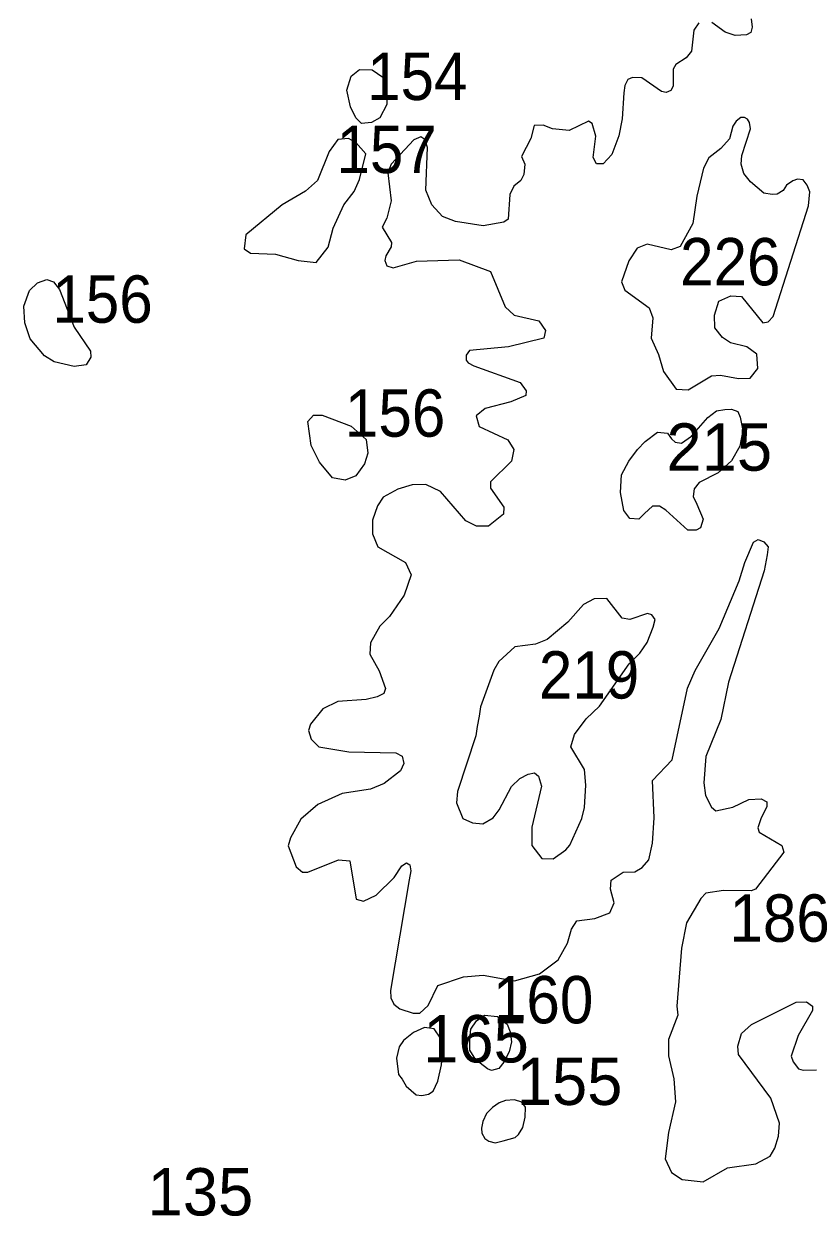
# Model space of a CAD drawing. Extents: x 499.9 to 555.3, y 9281.5 to 9336.8.
# Drawn here: x 530.284 to 532.96, y 9314.019 to 9318.048 of the extents above; entities that cross this region are included whole.
import ezdxf

# ---------------------------------------------------------------- set-up
doc = ezdxf.new("R2010")
doc.units = 0
doc.header["$LTSCALE"] = 0.064
doc.layers.add('2', color=7, linetype='Continuous', lineweight=13)
doc.layers.add('21', color=7, linetype='Continuous')

msp = doc.modelspace()

# ---------------------------------------------------------------- linework, layer by layer
at = {"layer": '2'}
for points in [[(532.7405, 9318.0652), (532.744, 9318.0366), (532.7386, 9318.0189), (532.7249, 9318.0107), (532.6861, 9318.0093), (532.6529, 9318.0205), (532.6071, 9318.0531)], [(532.5639, 9318.0521), (532.5471, 9318.0269), (532.5384, 9317.9563), (532.5207, 9317.9338), (532.4863, 9317.9108), (532.4763, 9317.8946), (532.4763, 9317.8375), (532.4689, 9317.8231), (532.4529, 9317.8166)], [(532.4529, 9317.8166), (532.4374, 9317.8195), (532.3706, 9317.8658), (532.3398, 9317.8672), (532.3242, 9317.8606), (532.3134, 9317.8396)], [(532.3134, 9317.8396), (532.31, 9317.8147), (532.3048, 9317.7272), (532.2936, 9317.67), (532.2697, 9317.6063), (532.2401, 9317.5749), (532.2176, 9317.5749), (532.2068, 9317.5964), (532.2155, 9317.6692), (532.2028, 9317.711), (532.1913, 9317.7199), (532.1258, 9317.6875), (532.0692, 9317.6932), (532.0374, 9317.7063), (532.0076, 9317.7045), (531.9958, 9317.6604), (531.9647, 9317.6005), (531.9754, 9317.5746), (531.9721, 9317.5395), (531.9617, 9317.5188), (531.9389, 9317.4992), (531.9246, 9317.4714), (531.9193, 9317.3877), (531.9044, 9317.3776), (531.8351, 9317.3657), (531.7412, 9317.3806), (531.6971, 9317.3977), (531.6612, 9317.4369), (531.6419, 9317.4862), (531.6475, 9317.6307), (531.6375, 9317.6578), (531.6249, 9317.6668), (531.6012, 9317.6563), (531.5237, 9317.5735), (531.513, 9317.5451), (531.5246, 9317.4497), (531.5096, 9317.3911), (531.494, 9317.3614), (531.5249, 9317.3089), (531.5247, 9317.2944), (531.506, 9317.2639), (531.503, 9317.248), (531.5099, 9317.2305), (531.5306, 9317.2232), (531.6102, 9317.2463), (531.7541, 9317.2512), (531.8598, 9317.2119), (531.9094, 9317.0914), (531.9397, 9317.0635), (532.0229, 9317.0441), (532.0459, 9317.0125), (532.0402, 9316.9859), (531.9205, 9316.957), (531.7885, 9316.9441), (531.7781, 9316.9285), (531.7774, 9316.9114), (531.7842, 9316.903), (531.8037, 9316.8925), (531.9597, 9316.8363), (531.98, 9316.8082), (531.9789, 9316.7926), (531.9285, 9316.7705), (531.8419, 9316.7488), (531.8115, 9316.7236), (531.8217, 9316.6876), (531.9178, 9316.643), (531.9383, 9316.6098), (531.9312, 9316.5702), (531.8594, 9316.5009), (531.8599, 9316.4788), (531.9049, 9316.4147), (531.9037, 9316.3911), (531.8532, 9316.351), (531.813, 9316.3512), (531.7759, 9316.3688), (531.6904, 9316.468), (531.6409, 9316.492), (531.595, 9316.4904), (531.5466, 9316.4758), (531.4976, 9316.4483), (531.4777, 9316.4195), (531.4615, 9316.3712), (531.4614, 9316.3253), (531.479, 9316.2806), (531.5724, 9316.2278), (531.5915, 9316.1865), (531.5681, 9316.1178), (531.5191, 9316.0456), (531.4856, 9316.0129), (531.455, 9315.9566), (531.4521, 9315.9187), (531.4836, 9315.8619), (531.5053, 9315.8016), (531.4993, 9315.7857), (531.4769, 9315.7735)], [(531.2452, 9315.6606), (531.2546, 9315.6311), (531.2795, 9315.6054), (531.3817, 9315.5882), (531.5402, 9315.5849), (531.5612, 9315.5736), (531.5675, 9315.5492), (531.5562, 9315.5241), (531.5004, 9315.4813), (531.4541, 9315.4624), (531.3587, 9315.4477), (531.2768, 9315.4098), (531.2187, 9315.3609), (531.1843, 9315.2977), (531.1767, 9315.2708), (531.2036, 9315.1999), (531.2245, 9315.1819), (531.2425, 9315.181), (531.3462, 9315.2233), (531.3845, 9315.2199), (531.4065, 9315.0908), (531.4303, 9315.0839), (531.4741, 9315.1042), (531.5341, 9315.1629), (531.5605, 9315.2033), (531.5759, 9315.2135), (531.5878, 9315.2063), (531.5906, 9315.1865), (531.585, 9315.156), (531.5222, 9314.7814), (531.5235, 9314.7573), (531.5334, 9314.7358), (531.5531, 9314.7196), (531.5982, 9314.705), (531.6209, 9314.7054), (531.6491, 9314.7309), (531.6822, 9314.799), (531.7682, 9314.8276), (531.8352, 9314.8338), (531.9405, 9314.8147), (532.0253, 9314.8375), (532.0887, 9314.8852), (532.1198, 9314.9413), (532.1334, 9314.9887), (532.1517, 9315.0175), (532.2125, 9315.0249), (532.2626, 9315.0436), (532.2776, 9315.0782), (532.2652, 9315.1242), (532.2679, 9315.1545), (532.3075, 9315.1818), (532.3472, 9315.183), (532.3722, 9315.1973), (532.3945, 9315.2233), (532.4067, 9315.2794), (532.413, 9315.3653), (532.4071, 9315.4908), (532.4739, 9315.5607), (532.5249, 9315.8036), (532.5513, 9315.863), (532.6327, 9316.0052), (532.7, 9316.1656), (532.7188, 9316.2284), (532.7483, 9316.2966), (532.764, 9316.3058), (532.7833, 9316.298), (532.7971, 9316.2809), (532.7948, 9316.2543), (532.7839, 9316.1993), (532.6639, 9315.8238), (532.6376, 9315.6971), (532.5866, 9315.5722), (532.5802, 9315.4831), (532.5858, 9315.4401), (532.6058, 9315.4007), (532.6207, 9315.3893), (532.6787, 9315.4014), (532.7329, 9315.4276), (532.7737, 9315.4289), (532.7926, 9315.4196), (532.7932, 9315.4035), (532.7729, 9315.3621), (532.7626, 9315.3312), (532.7668, 9315.3168), (532.8437, 9315.2715), (532.8504, 9315.2493), (532.7551, 9315.1236), (532.7401, 9315.1187), (532.6463, 9315.1196), (532.5873, 9315.1107), (532.5702, 9315.0924), (532.5214, 9315.0099), (532.5044, 9314.9245), (532.4895, 9314.7287), (532.4924, 9314.6985)], [(531.4769, 9315.7735), (531.4398, 9315.7651), (531.3443, 9315.7584), (531.2929, 9315.7338), (531.2518, 9315.6811), (531.2452, 9315.6606)], [(532.4609, 9314.3021), (532.4499, 9314.2131), (532.4717, 9314.1661), (532.507, 9314.1424), (532.5786, 9314.1351), (532.6604, 9314.1828), (532.756, 9314.1955), (532.8048, 9314.2218), (532.8207, 9314.2488), (532.8331, 9314.2894), (532.8363, 9314.3332), (532.8066, 9314.4183), (532.6972, 9314.5651), (532.6953, 9314.5936), (532.7077, 9314.6362), (532.741, 9314.6665), (532.8922, 9314.7423), (532.927, 9314.7429), (532.9474, 9314.7284), (532.9477, 9314.7135), (532.8986, 9314.63), (532.875, 9314.56), (532.8824, 9314.5404), (532.9002, 9314.5173), (532.9161, 9314.5124), (532.9606, 9314.514)], [(532.4924, 9314.6985), (532.4609, 9314.616), (532.4609, 9314.5608), (532.4791, 9314.4827), (532.4844, 9314.4049), (532.4609, 9314.3021)]]:
    msp.add_lwpolyline(points, dxfattribs=at)
for points in [[(531.3742, 9317.8237), (531.389, 9317.8709), (531.4172, 9317.8937), (531.4597, 9317.8925), (531.4956, 9317.8685), (531.5091, 9317.8312), (531.5101, 9317.7758), (531.4856, 9317.7306), (531.4581, 9317.7153), (531.4239, 9317.7114), (531.4048, 9317.7301), (531.3871, 9317.7676)], [(532.6161, 9317.0642), (532.6312, 9317.1112), (532.6715, 9317.1294), (532.7078, 9317.1273), (532.7798, 9317.0384), (532.7981, 9317.0415), (532.8146, 9317.0593), (532.9337, 9317.4327), (532.938, 9317.4803), (532.9295, 9317.5026), (532.9155, 9317.5214), (532.8966, 9317.5239), (532.8805, 9317.5182), (532.86, 9317.5034), (532.8482, 9317.485), (532.828, 9317.4726), (532.8109, 9317.471), (532.7826, 9317.476), (532.7376, 9317.5145), (532.7155, 9317.5425), (532.7064, 9317.5736), (532.7089, 9317.6035), (532.7375, 9317.6929), (532.7351, 9317.7153), (532.7281, 9317.7266), (532.7177, 9317.7317), (532.7058, 9317.7316), (532.6897, 9317.7191), (532.6779, 9317.7023), (532.6667, 9317.6592), (532.6375, 9317.6271), (532.5972, 9317.596), (532.5791, 9317.5611), (532.5562, 9317.4655), (532.5434, 9317.3738), (532.5007, 9317.2963), (532.4704, 9317.285), (532.389, 9317.3037), (532.3548, 9317.2898), (532.3274, 9317.2472), (532.3022, 9317.1764), (532.3134, 9317.1477), (532.3957, 9317.0881), (532.4081, 9317.0548), (532.4023, 9316.9866), (532.4273, 9316.9314), (532.4438, 9316.8735), (532.4864, 9316.8139), (532.5272, 9316.8111), (532.6057, 9316.8584), (532.6367, 9316.8612), (532.6972, 9316.8503), (532.7371, 9316.8504), (532.7627, 9316.883), (532.7589, 9316.9323), (532.7256, 9316.9563), (532.6704, 9316.9703), (532.6439, 9316.9888), (532.6172, 9317.0213)], [(531.3643, 9317.4363), (531.3993, 9317.4817), (531.4169, 9317.5217), (531.4387, 9317.6085), (531.4045, 9317.647), (531.3799, 9317.6611), (531.3444, 9317.657), (531.3147, 9317.6169), (531.2749, 9317.5188), (531.2349, 9317.4832), (531.1559, 9317.4364), (531.0329, 9317.3352), (531.0281, 9317.2875), (531.0494, 9317.2735), (531.1334, 9317.2702), (531.2099, 9317.2482), (531.2708, 9317.2423), (531.3115, 9317.2932), (531.3281, 9317.3582)], [(530.3536, 9316.9259), (530.3054, 9316.9841), (530.2866, 9317.0379), (530.2836, 9317.0942), (530.3021, 9317.1466), (530.3302, 9317.173), (530.3608, 9317.1847), (530.3835, 9317.1763), (530.4036, 9317.1505), (530.4534, 9317.0229), (530.5092, 9316.9424), (530.5095, 9316.9217), (530.4945, 9316.8962), (530.453, 9316.8901), (530.3855, 9316.9061)], [(532.4517, 9316.4047), (532.4302, 9316.4188), (532.4066, 9316.4188), (532.3804, 9316.3935), (532.3604, 9316.3747), (532.3308, 9316.3765), (532.3097, 9316.4034), (532.2991, 9316.4647), (532.3021, 9316.524), (532.3272, 9316.5707), (532.3568, 9316.6098), (532.3822, 9316.6374), (532.4236, 9316.6681), (532.4574, 9316.6652), (532.4717, 9316.6458), (532.4833, 9316.6342), (532.505, 9316.6312), (532.5388, 9316.6545), (532.5935, 9316.7183), (532.6228, 9316.7404), (532.6512, 9316.7449), (532.6734, 9316.7461), (532.6947, 9316.7379), (532.7028, 9316.7189), (532.712, 9316.6744), (532.7017, 9316.6209), (532.6735, 9316.5712), (532.6285, 9316.531), (532.5649, 9316.4988), (532.5472, 9316.4771), (532.5445, 9316.4514), (532.5565, 9316.4254), (532.5783, 9316.3744), (532.5687, 9316.3447), (532.554, 9316.3377), (532.5266, 9316.337)], [(531.3266, 9316.5146), (531.2825, 9316.5672), (531.2535, 9316.6235), (531.2424, 9316.7049), (531.2616, 9316.7255), (531.2917, 9316.7253), (531.3893, 9316.6883), (531.4398, 9316.6436), (531.4449, 9316.5976), (531.434, 9316.5611), (531.405, 9316.5204), (531.369, 9316.5067)], [(532.131, 9315.6051), (532.143, 9315.6463), (532.1831, 9315.6996), (532.2281, 9315.7419), (532.3284, 9315.8852), (532.3641, 9315.9214), (532.3892, 9315.9575), (532.4094, 9316.0094), (532.4158, 9316.0358), (532.4044, 9316.0507), (532.3896, 9316.0561), (532.3301, 9316.0358), (532.3045, 9316.04), (532.2527, 9316.1067), (532.2094, 9316.1051), (532.1743, 9316.0856), (532.1205, 9316.0261), (532.0517, 9315.968), (532.0113, 9315.9525), (531.9421, 9315.9427), (531.8874, 9315.8934), (531.8706, 9315.8643), (531.8258, 9315.7397), (531.8214, 9315.709), (531.8145, 9315.6739), (531.8104, 9315.6423), (531.7478, 9315.4544), (531.745, 9315.4156), (531.7667, 9315.3629), (531.7988, 9315.3479), (531.8344, 9315.3451), (531.8687, 9315.3648), (531.8893, 9315.3923), (531.9305, 9315.4715), (531.9593, 9315.4982), (531.9866, 9315.5132), (532.0083, 9315.5172), (532.0221, 9315.5055), (532.0326, 9315.4725), (531.9997, 9315.3334), (531.9993, 9315.2721), (532.0328, 9315.2272), (532.0712, 9315.2266), (532.1146, 9315.2567), (532.1278, 9315.2732), (532.1681, 9315.3629), (532.1775, 9315.4003), (532.1823, 9315.476), (532.1775, 9315.5286)], [(531.7896, 9314.6182), (531.7938, 9314.6507), (531.812, 9314.6788), (531.8398, 9314.6979), (531.8838, 9314.6937), (531.9163, 9314.6675), (531.9257, 9314.6421), (531.9302, 9314.6082), (531.9227, 9314.5741), (531.9048, 9314.5393), (531.8881, 9314.5178), (531.8628, 9314.5117), (531.8498, 9314.5174), (531.8106, 9314.5469), (531.7896, 9314.58)], [(531.6662, 9314.4409), (531.6823, 9314.4751), (531.694, 9314.53), (531.699, 9314.5783), (531.6912, 9314.6203), (531.6698, 9314.6519), (531.6365, 9314.6562), (531.5998, 9314.6398), (531.5664, 9314.6121), (531.5517, 9314.5916), (531.5428, 9314.5528), (531.5485, 9314.4979), (531.5609, 9314.4814), (531.575, 9314.4585), (531.6092, 9314.4292), (531.6276, 9314.4266), (531.6499, 9314.4311)], [(531.866, 9314.3859), (531.8465, 9314.3655), (531.8339, 9314.3392), (531.829, 9314.3168), (531.831, 9314.2993), (531.8407, 9314.2809), (531.8543, 9314.2721), (531.8757, 9314.2672), (531.902, 9314.2731), (531.9428, 9314.2847), (531.9545, 9314.2945), (531.9691, 9314.3188), (531.9768, 9314.3538), (531.9778, 9314.3878), (531.9652, 9314.4044), (531.9409, 9314.4121), (531.9107, 9314.4102), (531.8893, 9314.4024)]]:
    msp.add_lwpolyline(points, close=True, dxfattribs=at)

# ---------------------------------------------------------------- texts
at = {"layer": '21', "width": 0.95}
for s, p in [('154', (531.4428, 9317.7908)), ('157', (531.3393, 9317.5438)), ('226', (532.5001, 9317.1645)), ('156', (530.3797, 9317.0381)), ('156', (531.368, 9316.6531)), ('219', (532.0231, 9315.7682)), ('186', (532.6667, 9314.9464)), ('160', (531.868, 9314.6706))]:
    msp.add_text(s, height=0.16, dxfattribs=at).set_placement(p)
at = {"layer": '21'}
for s, p in [('215', (532.4541, 9316.5382)), ('165', (531.6324, 9314.5385)), ('155', (531.9484, 9314.3948)), ('135', (530.7015, 9314.0213))]:
    msp.add_text(s, height=0.16, dxfattribs=at).set_placement(p)

doc.saveas('drawing.dxf')
